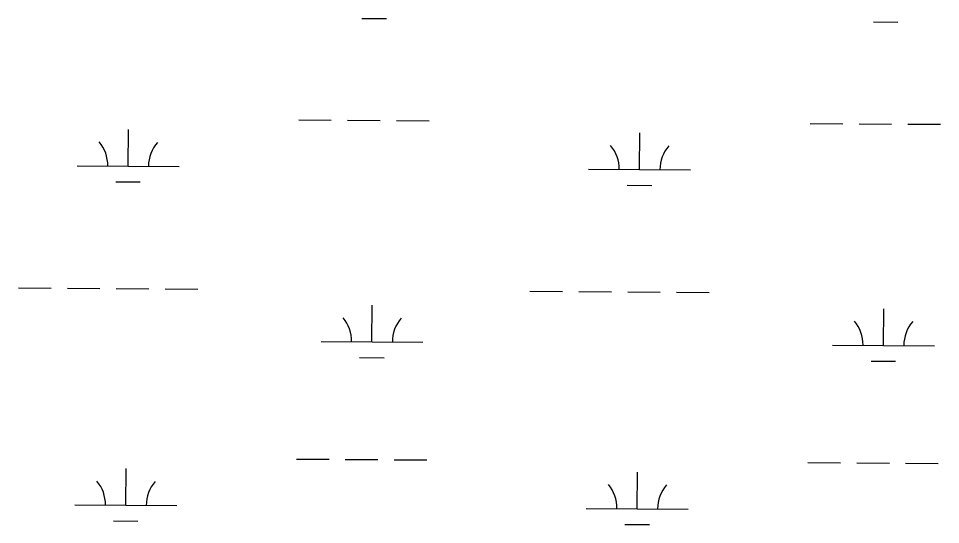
# Model space of a CAD drawing. Extents: x 3172231 to 3210228, y 940198 to 965780.
# Drawn here: x 3205449 to 3206354, y 947630 to 948127 of the extents above; entities that cross this region are included whole.
import ezdxf

# ---------------------------------------------------------------- set-up
doc = ezdxf.new("R2010")
doc.units = 0
doc.layers.add('V-WETL-SWMP', color=7, linetype='Continuous')

msp = doc.modelspace()

# ---------------------------------------------------------------- linework, layer by layer
at = {"layer": 'V-WETL-SWMP'}
for p, q in [((3205786.109, 948126.736), (3205810.108, 948126.573)), ((3206288.005, 948123.32), (3206312.005, 948123.156)), ((3205724.022, 948027.155), (3205756.021, 948026.937)), ((3205772.02, 948026.829), (3205804.02, 948026.611)), ((3205820.019, 948026.502), (3205852.019, 948026.284)), ((3206225.918, 948023.739), (3206257.917, 948023.521)), ((3206273.917, 948023.412), (3206305.916, 948023.194)), ((3206321.916, 948023.085), (3206353.915, 948022.868)), ((3205556.645, 947981.864), (3205556.89, 948017.863)), ((3206058.542, 947978.447), (3206058.787, 948014.446)), ((3205506.647, 947982.204), (3205606.644, 947981.523)), ((3206008.543, 947978.787), (3206108.541, 947978.107)), ((3205544.541, 947966.515), (3205568.54, 947966.351)), ((3206046.437, 947963.098), (3206070.436, 947962.935)), ((3205448.987, 947862.523), (3205480.986, 947862.305)), ((3205496.985, 947862.196), (3205528.985, 947861.978)), ((3205544.984, 947861.869), (3205576.984, 947861.651)), ((3205592.983, 947861.542), (3205624.983, 947861.325)), ((3205950.883, 947859.106), (3205982.882, 947858.888)), ((3205998.882, 947858.779), (3206030.881, 947858.562)), ((3206046.881, 947858.453), (3206078.88, 947858.235)), ((3206094.88, 947858.126), (3206126.879, 947857.908)), ((3205795.949, 947809.418), (3205796.194, 947845.417)), ((3206297.846, 947806.001), (3206298.091, 947842)), ((3205745.95, 947809.758), (3205845.948, 947809.077)), ((3206247.847, 947806.342), (3206347.844, 947805.661)), ((3205783.844, 947794.069), (3205807.844, 947793.905)), ((3206285.741, 947790.652), (3206309.74, 947790.489)), ((3205721.757, 947694.488), (3205753.756, 947694.27)), ((3205769.756, 947694.161), (3205801.755, 947693.943)), ((3205817.755, 947693.835), (3205849.754, 947693.617)), ((3206223.653, 947691.072), (3206255.653, 947690.854)), ((3206271.652, 947690.745), (3206303.652, 947690.527)), ((3206319.651, 947690.418), (3206351.651, 947690.2)), ((3205554.381, 947649.196), (3205554.626, 947685.195)), ((3206056.277, 947645.78), (3206056.522, 947681.779)), ((3205504.382, 947649.537), (3205604.38, 947648.856)), ((3206006.278, 947646.12), (3206106.276, 947645.439)), ((3205542.276, 947633.847), (3205566.276, 947633.684)), ((3206044.173, 947630.431), (3206068.172, 947630.267))]:
    msp.add_line(p, q, dxfattribs=at)
for centre, start, end in [((3205501.407, 947982.714), 358.838165, 40.381824), ((3205611.89, 947981.962), 138.838162, 180.381821), ((3206003.303, 947979.298), 358.838165, 40.381824), ((3206113.787, 947978.546), 138.838162, 180.381821), ((3205740.711, 947810.268), 358.838165, 40.381824), ((3205851.194, 947809.516), 138.838162, 180.381821), ((3206242.607, 947806.852), 358.838165, 40.381824), ((3206353.09, 947806.1), 138.838162, 180.381821), ((3205499.142, 947650.047), 358.838165, 40.381824), ((3205609.626, 947649.295), 138.838162, 180.381821), ((3206001.039, 947646.631), 358.838165, 40.381824), ((3206111.522, 947645.879), 138.838162, 180.381821)]:
    msp.add_arc(centre, 35.246, start, end, dxfattribs=at)

doc.saveas('drawing.dxf')
